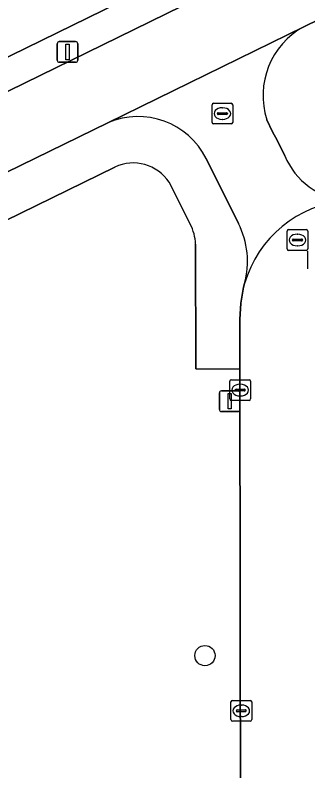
# Model space of a CAD drawing. Extents: x 160455 to 162082, y 388339 to 389736.
# Drawn here: x 160872.78 to 160886.91, y 388670.03 to 388706.52 of the extents above; entities that cross this region are included whole.
import ezdxf

# ---------------------------------------------------------------- set-up
doc = ezdxf.new("R2010")
doc.units = 0
for name, color, linetype in [('IMGEO_Boom', 7, 'Continuous'), ('IMGEO_Fietspad_gesloten', 7, 'Continuous'), ('IMGEO_Groenvoorziening', 7, 'Continuous'), ('IMGEO_Haag', 7, 'Continuous'), ('IMGEO_Kolk', 7, 'Continuous'), ('IMGEO_Lichtmast', 7, 'Continuous'), ('IMGEO_Oever', 7, 'Continuous'), ('IMGEO_Rijbaan_lokaal_open', 7, 'Continuous'), ('IMGEO_Rioolput', 7, 'Continuous'), ('IMGEO_Voetpad_open', 7, 'Continuous')]:
    doc.layers.add(name, color=color, linetype=linetype)

msp = doc.modelspace()

# ---------------------------------------------------------------- linework, layer by layer
at = {"layer": 'IMGEO_Boom'}
msp.add_circle((160881.944, 388675.594), 0.489, dxfattribs=at)
at = {"layer": 'IMGEO_Fietspad_gesloten'}
for points in [[(160976.671, 388750), (161000, 388761.421), (161006.396, 388764.552), (161005.803, 388768.175), (161001.6, 388766.116), (161000, 388765.333), (160968.696, 388750), (160830.802, 388682.457), (160825.311, 388679.157), (160825.396, 388678.948)], [(160835.236, 388680.785), (160877.263, 388701.324), (160886.716, 388705.962), (160976.671, 388750)]]:
    msp.add_lwpolyline(points, dxfattribs=at)
at = {"layer": 'IMGEO_Groenvoorziening'}
msp.add_lwpolyline([(160968.696, 388750), (161000, 388765.333), (161001.6, 388766.116), (161001.239, 388766.89), (161000.979, 388767.447), (160965.347, 388750), (160778.313, 388658.421), (160776.807, 388656.846), (160777.453, 388655.571), (160825.396, 388678.948), (160825.311, 388679.157), (160830.802, 388682.457)], close=True, dxfattribs=at)
for points in [[(160877.596, 388699.187), (160836.66, 388679.137)], [(160881.231, 388696.427), (160880.216, 388698.45)], [(160883.632, 388689.418), (160881.498, 388689.443), (160881.49, 388695.465)], [(160881.61, 388630.39), (160881.576, 388631.282), (160883.705, 388631.337), (160883.703, 388633.217), (160883.632, 388689.418)]]:
    msp.add_lwpolyline(points, dxfattribs=at)
for centre, radius, start, end in [((160878.476, 388697.289), 2.092, 33.7011, 114.8766), ((160879.304, 388695.392), 2.187, 1.9012, 28.2358)]:
    msp.add_arc(centre, radius, start, end, dxfattribs=at)
at = {"layer": 'IMGEO_Haag'}
msp.add_lwpolyline([(160968.696, 388750), (161000, 388765.333), (161001.6, 388766.116), (161001.239, 388766.89), (161000.979, 388767.447), (160965.347, 388750), (160778.313, 388658.421), (160776.807, 388656.846), (160777.453, 388655.571), (160825.396, 388678.948), (160825.311, 388679.157), (160830.802, 388682.457)], close=True, dxfattribs=at)
at = {"layer": 'IMGEO_Kolk'}
for p, q in [((160883.142, 388687.989), (160883.142, 388688.841)), ((160883.217, 388688.915), (160884.069, 388688.915)), ((160883.63, 388688.695), (160883.655, 388688.695)), ((160884.143, 388688.841), (160884.143, 388687.989)), ((160883.401, 388688.409), (160883.401, 388688.421)), ((160883.839, 388688.372), (160883.441, 388688.372)), ((160883.444, 388688.458), (160883.842, 388688.458)), ((160883.885, 388688.421), (160883.885, 388688.409)), ((160884.069, 388687.915), (160883.217, 388687.915)), ((160883.653, 388688.135), (160883.628, 388688.135)), ((160883.195, 388672.503), (160883.195, 388673.355)), ((160883.27, 388673.429), (160884.122, 388673.429)), ((160884.196, 388673.355), (160884.196, 388672.503)), ((160883.454, 388672.923), (160883.454, 388672.935)), ((160883.497, 388672.972), (160883.895, 388672.972)), ((160883.683, 388673.209), (160883.708, 388673.209)), ((160883.938, 388672.935), (160883.938, 388672.923)), ((160883.892, 388672.886), (160883.494, 388672.886)), ((160883.706, 388672.649), (160883.681, 388672.649)), ((160884.122, 388672.429), (160883.27, 388672.429))]:
    msp.add_line(p, q, dxfattribs=at)
for points in [[(160883.142, 388687.989), (160883.142, 388688.841)], [(160883.217, 388688.915), (160884.069, 388688.915)], [(160884.143, 388688.841), (160884.143, 388687.989)], [(160884.069, 388687.915), (160883.217, 388687.915)], [(160883.195, 388672.503), (160883.195, 388673.355)], [(160883.27, 388673.429), (160884.122, 388673.429)], [(160884.196, 388673.355), (160884.196, 388672.503)], [(160884.122, 388672.429), (160883.27, 388672.429)]]:
    msp.add_lwpolyline(points, dxfattribs=at)
for centre, radius, start, end in [((160883.219, 388688.839), 0.0765, 91.552, 178.448), ((160883.219, 388688.839), 0.0765, 91.552, 178.448), ((160884.067, 388688.839), 0.0765, 1.552, 88.448), ((160884.067, 388688.839), 0.0765, 1.552, 88.448), ((160883.441, 388688.418), 0.0403, 85.8775, 175.7526), ((160883.438, 388688.408), 0.0366, 178.938, 274.7102), ((160883.842, 388688.415), 0.043, 264.8664, 352.4533), ((160883.846, 388688.42), 0.0386, 1.7309, 96.639), ((160883.219, 388687.991), 0.0765, 181.552, 268.448), ((160883.219, 388687.991), 0.0765, 181.552, 268.448), ((160884.067, 388687.991), 0.0765, 271.552, 358.448), ((160884.067, 388687.991), 0.0765, 271.552, 358.448), ((160883.272, 388673.353), 0.0765, 91.552, 178.448), ((160883.272, 388673.353), 0.0765, 91.552, 178.448), ((160884.12, 388673.353), 0.0765, 1.552, 88.448), ((160884.12, 388673.353), 0.0765, 1.552, 88.448), ((160883.494, 388672.932), 0.0403, 85.8775, 175.7526), ((160883.899, 388672.934), 0.0386, 1.7309, 96.639), ((160883.491, 388672.922), 0.0366, 178.938, 274.7102), ((160883.895, 388672.929), 0.043, 264.8664, 352.4533), ((160883.272, 388672.505), 0.0765, 181.552, 268.448), ((160883.272, 388672.505), 0.0765, 181.552, 268.448), ((160884.12, 388672.505), 0.0765, 271.552, 358.448), ((160884.12, 388672.505), 0.0765, 271.552, 358.448)]:
    msp.add_arc(centre, radius, start, end, dxfattribs=at)
for centre, major_axis, ratio, start_param, end_param in [((160883.629, 388688.415), (-0.387, 0.002), 0.722429, 4.712389, 7.853982), ((160883.654, 388688.415), (-0.39, 0.002), 0.717154, 1.570796, 4.712389), ((160883.682, 388672.929), (-0.387, 0.002), 0.722429, 4.712389, 7.853982), ((160883.707, 388672.929), (-0.39, 0.002), 0.717154, 1.570796, 4.712389)]:
    msp.add_ellipse(centre, major_axis=major_axis, ratio=ratio, start_param=start_param, end_param=end_param, dxfattribs=at)
at = {"layer": 'IMGEO_Lichtmast'}
for p, q in [((160874.814, 388704.342), (160874.814, 388705.142)), ((160874.814, 388705.142), (160874.814, 388704.342)), ((160874.914, 388705.242), (160875.704, 388705.242)), ((160875.704, 388705.242), (160874.914, 388705.242)), ((160875.804, 388705.142), (160875.804, 388704.342)), ((160875.804, 388704.342), (160875.804, 388705.142)), ((160875.704, 388704.242), (160874.914, 388704.242)), ((160874.914, 388704.242), (160875.704, 388704.242)), ((160882.637, 388687.479), (160882.637, 388688.279)), ((160882.637, 388688.279), (160882.637, 388687.479)), ((160882.737, 388688.379), (160883.527, 388688.379)), ((160883.527, 388688.379), (160882.737, 388688.379)), ((160883.627, 388688.279), (160883.627, 388687.479)), ((160883.627, 388687.479), (160883.627, 388688.279)), ((160883.527, 388687.379), (160882.737, 388687.379)), ((160882.737, 388687.379), (160883.527, 388687.379))]:
    msp.add_line(p, q, dxfattribs=at)
for points in [[(160875.234, 388705.117), (160875.384, 388705.117), (160875.384, 388704.367), (160875.234, 388704.367), (160875.234, 388705.117)], [(160883.057, 388688.254), (160883.207, 388688.254), (160883.207, 388687.504), (160883.057, 388687.504), (160883.057, 388688.254)]]:
    msp.add_lwpolyline(points, dxfattribs=at)
for centre, start, end in [((160874.914, 388705.142), 90, 180), ((160874.914, 388705.142), 90, 180), ((160875.704, 388705.142), 0, 90), ((160875.704, 388705.142), 360, 90), ((160874.914, 388704.342), 180, 270), ((160874.914, 388704.342), 180, 270), ((160875.704, 388704.342), 270, 0), ((160875.704, 388704.342), 270, 0), ((160882.737, 388688.279), 90, 180), ((160882.737, 388688.279), 90, 180), ((160883.527, 388688.279), 0, 90), ((160883.527, 388688.279), 360, 90), ((160882.737, 388687.479), 180, 270), ((160882.737, 388687.479), 180, 270), ((160883.527, 388687.479), 270, 0), ((160883.527, 388687.479), 270, 0)]:
    msp.add_arc(centre, 0.1, start, end, dxfattribs=at)
at = {"layer": 'IMGEO_Oever'}
msp.add_lwpolyline([(160965.347, 388750), (161000.979, 388767.447), (161004.923, 388771.881), (161004.47, 388772.822), (161004.366, 388772.775), (161004.045, 388773.679), (161000, 388771.638), (160986.989, 388765.073), (160956.23, 388750), (160783.435, 388665.323), (160769.08, 388658.493), (160770.196, 388656.176), (160776.807, 388656.846), (160778.313, 388658.421)], close=True, dxfattribs=at)
at = {"layer": 'IMGEO_Rijbaan_lokaal_open'}
for points in [[(160886.716, 388705.962), (160877.263, 388701.324)], [(160885.798, 388699.723), (160885.419, 388700.485), (160885.203, 388700.891), (160884.927, 388701.471)], [(160882.008, 388699.598), (160883.559, 388696.464)], [(160883.855, 388693.56), (160883.802, 388693.382), (160883.672, 388692.618), (160883.631, 388691.823), (160883.632, 388689.418), (160883.703, 388633.217), (160888.272, 388633.182), (160888.197, 388659.163), (160888.173, 388663.388), (160888.127, 388687.282)]]:
    msp.add_lwpolyline(points, dxfattribs=at)
for centre, radius, start, end in [((160888.531, 388702.637), 3.788, 118.6322, 197.9279), ((160878.713, 388697.925), 3.695, 26.9133, 113.1089), ((160889.072, 388701.09), 3.548, 202.6718, 264.3446), ((160889.205, 388692.012), 5.569, 94.9719, 163.859), ((160889.205, 388692.012), 5.569, 94.9719, 163.859), ((160879.922, 388694.626), 4.075, 344.8318, 26.8082)]:
    msp.add_arc(centre, radius, start, end, dxfattribs=at)
at = {"layer": 'IMGEO_Rioolput'}
for p, q in [((160882.283, 388701.34), (160882.283, 388702.192)), ((160882.358, 388702.266), (160883.21, 388702.266)), ((160883.284, 388702.192), (160883.284, 388701.34)), ((160882.542, 388701.76), (160882.542, 388701.772)), ((160882.585, 388701.809), (160882.983, 388701.809)), ((160882.771, 388702.046), (160882.796, 388702.046)), ((160883.026, 388701.772), (160883.026, 388701.76)), ((160882.98, 388701.723), (160882.582, 388701.723)), ((160882.794, 388701.486), (160882.769, 388701.486)), ((160883.21, 388701.266), (160882.358, 388701.266)), ((160885.904, 388695.236), (160885.904, 388696.088)), ((160885.979, 388696.162), (160886.831, 388696.162)), ((160886.392, 388695.942), (160886.417, 388695.942)), ((160886.905, 388696.088), (160886.905, 388695.236)), ((160886.163, 388695.656), (160886.163, 388695.668)), ((160886.601, 388695.619), (160886.203, 388695.619)), ((160886.206, 388695.705), (160886.604, 388695.705)), ((160886.647, 388695.668), (160886.647, 388695.656)), ((160886.415, 388695.382), (160886.39, 388695.382)), ((160886.831, 388695.162), (160885.979, 388695.162)), ((160886.907, 388694.277), (160886.907, 388695.129))]:
    msp.add_line(p, q, dxfattribs=at)
for points in [[(160882.283, 388701.34), (160882.283, 388702.192)], [(160882.358, 388702.266), (160883.21, 388702.266)], [(160883.284, 388702.192), (160883.284, 388701.34)], [(160883.21, 388701.266), (160882.358, 388701.266)], [(160885.904, 388695.236), (160885.904, 388696.088)], [(160885.979, 388696.162), (160886.831, 388696.162)], [(160886.905, 388696.088), (160886.905, 388695.236)], [(160886.831, 388695.162), (160885.979, 388695.162)], [(160886.907, 388694.277), (160886.907, 388695.129)]]:
    msp.add_lwpolyline(points, dxfattribs=at)
for centre, radius, start, end in [((160882.36, 388702.19), 0.0765, 91.552, 178.448), ((160882.36, 388702.19), 0.0765, 91.552, 178.448), ((160883.208, 388702.19), 0.0765, 1.552, 88.448), ((160883.208, 388702.19), 0.0765, 1.552, 88.448), ((160882.582, 388701.769), 0.0403, 85.8775, 175.7526), ((160882.579, 388701.759), 0.0366, 178.938, 274.7102), ((160882.983, 388701.766), 0.043, 264.8664, 352.4533), ((160882.987, 388701.771), 0.0386, 1.7309, 96.639), ((160882.36, 388701.342), 0.0765, 181.552, 268.448), ((160882.36, 388701.342), 0.0765, 181.552, 268.448), ((160883.208, 388701.342), 0.0765, 271.552, 358.448), ((160883.208, 388701.342), 0.0765, 271.552, 358.448), ((160885.981, 388696.086), 0.0765, 91.552, 178.448), ((160885.981, 388696.086), 0.0765, 91.552, 178.448), ((160886.829, 388696.086), 0.0765, 1.552, 88.448), ((160886.829, 388696.086), 0.0765, 1.552, 88.448), ((160886.203, 388695.665), 0.0403, 85.8775, 175.7526), ((160886.2, 388695.655), 0.0366, 178.938, 274.7102), ((160886.604, 388695.662), 0.043, 264.8664, 352.4533), ((160886.608, 388695.667), 0.0386, 1.7309, 96.639), ((160885.981, 388695.238), 0.0765, 181.552, 268.448), ((160885.981, 388695.238), 0.0765, 181.552, 268.448), ((160886.829, 388695.238), 0.0765, 271.552, 358.448), ((160886.829, 388695.238), 0.0765, 271.552, 358.448)]:
    msp.add_arc(centre, radius, start, end, dxfattribs=at)
for centre, major_axis, ratio, start_param, end_param in [((160882.77, 388701.766), (-0.387, 0.002), 0.722429, 4.712389, 7.853982), ((160882.795, 388701.766), (-0.39, 0.002), 0.717154, 1.570796, 4.712389), ((160886.391, 388695.662), (-0.387, 0.002), 0.722429, 4.712389, 7.853982), ((160886.416, 388695.662), (-0.39, 0.002), 0.717154, 1.570796, 4.712389)]:
    msp.add_ellipse(centre, major_axis=major_axis, ratio=ratio, start_param=start_param, end_param=end_param, dxfattribs=at)
at = {"layer": 'IMGEO_Voetpad_open'}
for points in [[(160957.1, 388738.085), (160962.382, 388740.651), (160981.436, 388750), (161000, 388759.109), (161005.821, 388761.965), (161007.303, 388762.692), (161006.396, 388764.552), (161000, 388761.421), (160976.671, 388750), (160886.716, 388705.962)], [(160884.927, 388701.471), (160885.203, 388700.891), (160885.419, 388700.485), (160885.798, 388699.723)], [(160877.263, 388701.324), (160835.236, 388680.785)], [(160883.559, 388696.464), (160882.008, 388699.598)], [(160836.66, 388679.137), (160877.596, 388699.187)], [(160880.216, 388698.45), (160881.231, 388696.427)], [(160881.49, 388695.465), (160881.498, 388689.443), (160883.632, 388689.418), (160883.631, 388691.823), (160883.672, 388692.618), (160883.802, 388693.382), (160883.855, 388693.56)]]:
    msp.add_lwpolyline(points, dxfattribs=at)
for centre, radius, start, end in [((160888.531, 388702.637), 3.788, 118.6322, 197.9279), ((160878.713, 388697.925), 3.695, 26.9133, 113.1089), ((160889.072, 388701.09), 3.548, 202.6718, 264.3446), ((160878.476, 388697.289), 2.092, 33.7011, 114.8766), ((160879.304, 388695.392), 2.187, 1.9012, 28.2358), ((160879.922, 388694.626), 4.075, 344.8318, 26.8082)]:
    msp.add_arc(centre, radius, start, end, dxfattribs=at)

doc.saveas('drawing.dxf')
